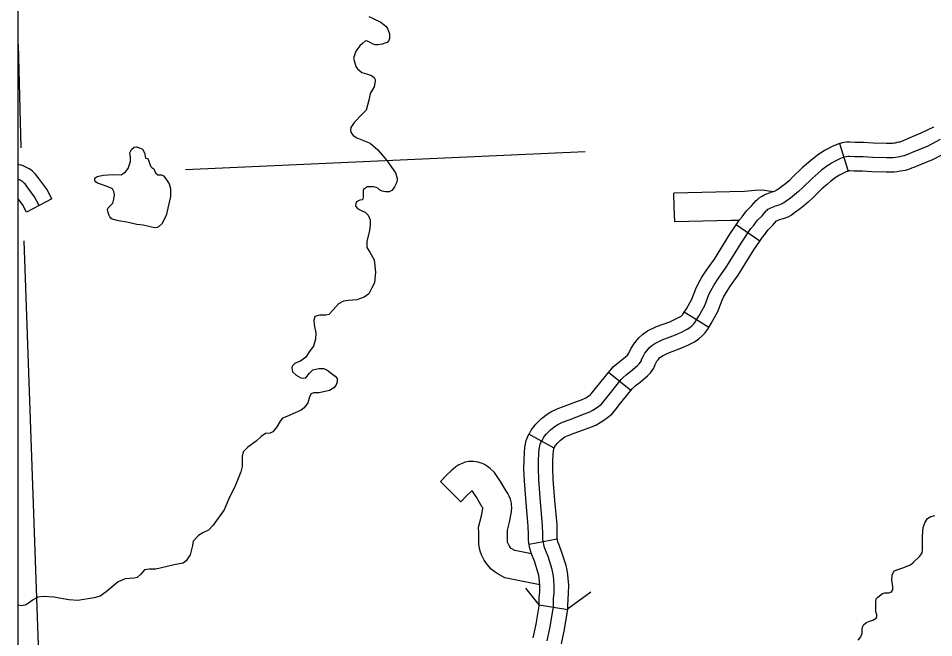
# Model space of a CAD drawing. Extents: x 1720274 to 1751788, y 372074 to 391887.
# Drawn here: x 1729991 to 1730745, y 380014 to 380525 of the extents above; entities that cross this region are included whole.
import ezdxf

# ---------------------------------------------------------------- set-up
doc = ezdxf.new("R2010")
doc.units = 0
for name, color, linetype in [('Level 32', 7, 'Continuous'), ('Level 35', 7, 'Continuous'), ('Level 38', 7, 'Continuous'), ('Level 46', 7, 'Continuous'), ('Level 5', 7, 'Continuous'), ('R_Draft', 7, 'Continuous')]:
    doc.layers.add(name, color=color, linetype=linetype)

msp = doc.modelspace()

# ---------------------------------------------------------------- linework, layer by layer
at = {"layer": 'Level 32'}
for p, q in [((1730667.54, 380421.58), (1730674.51, 380398.93)), ((1730018.33, 380376.2), (1729997.34, 380365.19)), ((1730601.77, 380341.17), (1730582.19, 380354.52)), ((1730559.64, 380269.99), (1730539.54, 380282.54)), ((1730495.53, 380218.08), (1730477.07, 380232.95)), ((1730432.28, 380170.45), (1730411.56, 380181.95)), ((1730434.91, 380095.51), (1730411.63, 380091.08)), ((1730419.94, 380041.13), (1730443.46, 380037.54))]:
    msp.add_line(p, q, dxfattribs=at)
for points in [[(1730745.08, 380435.42), (1730744.81, 380435.25), (1730734.61, 380430.12), (1730723.42, 380425.42), (1730719.89, 380423.94), (1730718.25, 380423.32), (1730717.14, 380422.87), (1730716.42, 380422.7), (1730714.95, 380422.39), (1730713.28, 380422.07), (1730712.29, 380421.9), (1730711.21, 380421.83), (1730709.95, 380421.78), (1730706.16, 380421.73), (1730695.11, 380422.07), (1730687.3, 380422.56), (1730680.4, 380422.62), (1730675.96, 380422.89), (1730673.19, 380422.69), (1730670.78, 380422.39), (1730668.03, 380421.73), (1730667.54, 380421.58)], [(1730667.54, 380421.58), (1730665.58, 380420.97), (1730663.29, 380420.02), (1730660.45, 380418.63), (1730657.8, 380417.37), (1730655.15, 380415.91), (1730653.26, 380414.63), (1730650.41, 380412.91), (1730645.09, 380408.86), (1730641.99, 380406.15), (1730636.8, 380401.66), (1730628.84, 380393.82), (1730625.9, 380390.97), (1730622.9, 380388.54), (1730619.84, 380386.15), (1730616.5, 380383.71), (1730615.24, 380382.81), (1730614.81, 380382.57), (1730613.5, 380382.05), (1730610.49, 380381.2)], [(1730750.55, 380424.88), (1730739.58, 380419.36), (1730728.01, 380414.5), (1730724.29, 380412.94), (1730722.55, 380412.28), (1730720.75, 380411.56), (1730719.01, 380411.14), (1730717.28, 380410.78), (1730715.42, 380410.42), (1730713.68, 380410.12), (1730711.82, 380410), (1730710.26, 380409.94), (1730706.06, 380409.88), (1730694.55, 380410.24), (1730686.88, 380410.72), (1730679.98, 380410.78), (1730676.03, 380411.02), (1730674.35, 380410.9), (1730672.91, 380410.72), (1730671.17, 380410.3), (1730669.61, 380409.82), (1730668.17, 380409.22), (1730665.6, 380407.96), (1730663.2, 380406.82), (1730661.34, 380405.8), (1730659.66, 380404.66), (1730657.08, 380403.09), (1730652.59, 380399.67), (1730649.77, 380397.21), (1730644.85, 380392.95), (1730637.12, 380385.33), (1730633.76, 380382.09), (1730630.28, 380379.27), (1730626.99, 380376.69), (1730623.45, 380374.11), (1730621.53, 380372.73), (1730619.85, 380371.83), (1730617.33, 380370.81), (1730613.68, 380369.79), (1730613.68, 380369.79)], [(1730757.36, 380415.15), (1730756.29, 380414.5), (1730744.54, 380408.59), (1730732.6, 380403.57), (1730728.69, 380401.93), (1730726.86, 380401.24), (1730724.37, 380400.24), (1730721.61, 380399.57), (1730719.6, 380399.16), (1730717.55, 380398.76), (1730715.07, 380398.33), (1730712.43, 380398.16), (1730710.57, 380398.09), (1730705.96, 380398.02), (1730694, 380398.4), (1730686.46, 380398.87), (1730679.57, 380398.93), (1730676.09, 380399.14), (1730675.51, 380399.1), (1730675.04, 380399.04), (1730674.31, 380398.86), (1730674.51, 380398.93)], [(1730018.33, 380376.2), (1730014.2, 380384.07), (1730007.72, 380392.82), (1730007.16, 380393.68), (1730006.1, 380395.07), (1730004.95, 380396.4), (1730003.71, 380397.64), (1730002.39, 380398.8), (1730001, 380399.87), (1729999.54, 380400.84), (1729998.02, 380401.72), (1729996.45, 380402.49), (1729994.82, 380403.15), (1729993.16, 380403.7), (1729991.46, 380404.14), (1729990.7, 380404.29)], [(1730674.51, 380398.93), (1730673.65, 380398.66), (1730673.06, 380398.41), (1730670.74, 380397.28), (1730668.6, 380396.26), (1730667.53, 380395.68), (1730666.06, 380394.68), (1730663.76, 380393.28), (1730660.08, 380390.49), (1730657.55, 380388.27), (1730652.9, 380384.25), (1730645.39, 380376.85), (1730641.62, 380373.21), (1730637.67, 380370), (1730634.13, 380367.24), (1730630.4, 380364.51), (1730627.82, 380362.66), (1730624.89, 380361.09), (1730621.16, 380359.58), (1730617.84, 380358.7)], [(1730007.83, 380370.69), (1730004.13, 380377.75), (1729998.01, 380386.03), (1729997.48, 380386.83), (1729996.89, 380387.6), (1729996.26, 380388.33), (1729995.59, 380389.01), (1729994.86, 380389.64), (1729994.1, 380390.23), (1729993.3, 380390.76), (1729992.47, 380391.24), (1729991.6, 380391.67), (1729990.71, 380392.03), (1729990.7, 380392.03)], [(1729997.34, 380365.19), (1729994.06, 380371.44), (1729990.7, 380375.98)], [(1730582.19, 380354.52), (1730585.01, 380358.66), (1730587.11, 380361.2), (1730588.62, 380363.28), (1730590.82, 380366.21), (1730594.94, 380370.27), (1730598.75, 380374.7), (1730600.12, 380375.88), (1730601.3, 380376.86), (1730603.05, 380378.08), (1730606.05, 380379.59), (1730610.49, 380381.2)], [(1730504.65, 380244.19), (1730505.9, 380246.69), (1730507.15, 380248.78), (1730508.71, 380250.86), (1730510.69, 380253.16), (1730512.88, 380255.14), (1730515.39, 380256.91), (1730521.33, 380259.83), (1730532.17, 380263.8), (1730537.27, 380266.2), (1730541.96, 380268.49), (1730544.15, 380270.06), (1730546.13, 380271.73), (1730547.38, 380272.98), (1730548.22, 380274.13), (1730549.37, 380275.9), (1730551.45, 380279.24), (1730556.45, 380288.21), (1730559.89, 380297.29), (1730561.56, 380300.73), (1730564.27, 380305.22), (1730567.61, 380310.75), (1730574.17, 380319.82), (1730586.89, 380340.38), (1730594.5, 380351.54), (1730596.48, 380353.94), (1730598.15, 380356.23), (1730599.77, 380358.39), (1730603.6, 380362.17), (1730607.15, 380366.29), (1730607.8, 380366.85), (1730608.51, 380367.44), (1730609.12, 380367.87), (1730610.8, 380368.71), (1730613.68, 380369.79)], [(1730539.54, 380282.54), (1730541.24, 380285.27), (1730545.68, 380293.22), (1730549, 380301.98), (1730551.13, 380306.39), (1730554.13, 380311.34), (1730557.72, 380317.29), (1730564.32, 380326.42), (1730576.95, 380346.83), (1730582.19, 380354.52)], [(1730601.77, 380341.17), (1730603.98, 380344.42), (1730605.85, 380346.68), (1730607.68, 380349.19), (1730608.71, 380350.57), (1730612.27, 380354.07), (1730615.48, 380357.8), (1730615.54, 380357.83), (1730617.84, 380358.7)], [(1730559.64, 380269.99), (1730561.66, 380273.21), (1730567.23, 380283.2), (1730570.79, 380292.6), (1730571.99, 380295.07), (1730574.42, 380299.09), (1730577.5, 380304.2), (1730584.02, 380313.22), (1730596.83, 380333.92), (1730601.77, 380341.17)], [(1730477.07, 380232.95), (1730478.61, 380234.86), (1730481, 380237.4), (1730484.05, 380240.06), (1730488.08, 380243.24), (1730492.82, 380247.26), (1730493.38, 380247.85), (1730493.71, 380248.81), (1730495.5, 380252.39), (1730497.3, 380255.39), (1730499.48, 380258.29), (1730502.2, 380261.45), (1730505.45, 380264.4), (1730509.31, 380267.13), (1730516.66, 380270.75), (1730527.6, 380274.75), (1730532.15, 380276.88), (1730535.87, 380278.71), (1730536.88, 380279.42), (1730538.11, 380280.46), (1730538.34, 380280.7), (1730538.44, 380280.83), (1730539.36, 380282.26), (1730539.54, 380282.54)], [(1730495.53, 380218.08), (1730496.5, 380219.29), (1730497.45, 380220.3), (1730499.19, 380221.81), (1730503.09, 380224.89), (1730509.18, 380230.06), (1730511.62, 380232.66), (1730514.48, 380236.4), (1730515.59, 380239.56), (1730516.3, 380240.99), (1730517, 380242.16), (1730517.95, 380243.43), (1730519.19, 380244.86), (1730520.31, 380245.88), (1730521.46, 380246.7), (1730525.99, 380248.92), (1730536.73, 380252.85), (1730542.4, 380255.51), (1730548.06, 380258.28), (1730551.43, 380260.69), (1730554.16, 380262.99), (1730556.43, 380265.26), (1730558, 380267.42), (1730559.37, 380269.55), (1730559.64, 380269.99)], [(1730426.66, 380011.7), (1730429.08, 380023.11), (1730431.27, 380036.47), (1730431.68, 380038.97), (1730431.79, 380041.06), (1730431.89, 380046.48), (1730432.31, 380051.28), (1730432.41, 380057.33), (1730432, 380061.61), (1730431.68, 380064.84), (1730431.27, 380067.76), (1730430.64, 380070.48), (1730427.31, 380081.22), (1730424.7, 380087.69), (1730424.08, 380089.36), (1730423.66, 380091.24), (1730423.24, 380093.43), (1730423.03, 380095.93), (1730422.93, 380099.59), (1730422.82, 380106.78), (1730420.95, 380126.29), (1730419.7, 380144.24), (1730419.28, 380153.63), (1730419.38, 380159.99), (1730419.7, 380166.15), (1730420.01, 380169.59), (1730420.74, 380173.66), (1730421.26, 380175.02), (1730422.3, 380176.89), (1730423.45, 380178.98), (1730424.39, 380180.34), (1730425.95, 380182.21), (1730429.6, 380185.97), (1730433.25, 380188.68), (1730435.33, 380190.04), (1730439.29, 380191.92), (1730444.61, 380193.9), (1730457.43, 380198.7), (1730461.7, 380200.37), (1730464.31, 380201.72), (1730466.5, 380203.18), (1730469.1, 380205.06), (1730471.29, 380206.84), (1730473.48, 380209.55), (1730476.71, 380213.62), (1730487.55, 380227.08), (1730489.22, 380228.85), (1730491.62, 380230.94), (1730495.58, 380234.07), (1730501, 380238.66), (1730502.56, 380240.33), (1730503.92, 380242.1), (1730504.65, 380244.19)], [(1730411.56, 380181.95), (1730411.93, 380182.62), (1730413.36, 380185.22), (1730414.94, 380187.51), (1730417.14, 380190.15), (1730421.76, 380194.91), (1730426.48, 380198.41), (1730429.54, 380200.41), (1730434.68, 380202.84), (1730440.46, 380205), (1730453.2, 380209.77), (1730456.8, 380211.17), (1730458.27, 380211.94), (1730459.74, 380212.92), (1730461.9, 380214.48), (1730462.86, 380215.25), (1730464.23, 380216.95), (1730467.46, 380221.02), (1730477.07, 380232.95)], [(1730432.28, 380170.45), (1730432.68, 380171.16), (1730433.54, 380172.74), (1730433.83, 380173.16), (1730434.77, 380174.28), (1730437.44, 380177.03), (1730440.02, 380178.95), (1730441.13, 380179.67), (1730443.91, 380180.99), (1730448.76, 380182.8), (1730461.66, 380187.63), (1730466.61, 380189.56), (1730470.35, 380191.51), (1730473.25, 380193.45), (1730476.3, 380195.64), (1730479.73, 380198.42), (1730482.73, 380202.14), (1730485.97, 380206.22), (1730495.53, 380218.08)], [(1730411.63, 380091.08), (1730411.48, 380091.83), (1730411.2, 380095.27), (1730411.08, 380099.33), (1730410.98, 380106.13), (1730409.14, 380125.31), (1730407.87, 380143.56), (1730407.43, 380153.46), (1730407.54, 380160.39), (1730407.87, 380166.98), (1730408.26, 380171.17), (1730409.27, 380176.86), (1730410.5, 380180.04), (1730411.56, 380181.96)], [(1730435, 380095.03), (1730434.87, 380096.6), (1730434.78, 380099.84), (1730434.67, 380107.44), (1730432.76, 380127.27), (1730431.53, 380144.91), (1730431.13, 380153.79), (1730431.23, 380159.59), (1730431.52, 380165.31), (1730431.77, 380168.01), (1730432.17, 380170.25), (1730432.28, 380170.45)], [(1730443.46, 380037.54), (1730443.63, 380040.65), (1730443.73, 380045.85), (1730444.15, 380050.67), (1730444.27, 380057.81), (1730443.79, 380062.75), (1730443.45, 380066.25), (1730442.93, 380069.94), (1730442.09, 380073.57), (1730438.48, 380085.2), (1730435.75, 380091.99), (1730435.46, 380092.74), (1730435.27, 380093.63), (1730434.91, 380095.51)], [(1730419.94, 380041.13), (1730420.05, 380047.11), (1730420.47, 380051.9), (1730420.55, 380056.86), (1730420.2, 380060.46), (1730419.92, 380063.44), (1730419.61, 380065.59), (1730419.19, 380067.39), (1730416.13, 380077.25), (1730413.66, 380083.4), (1730412.69, 380085.98), (1730412.05, 380088.85), (1730411.63, 380091.08)], [(1730415.07, 380014.16), (1730417.43, 380025.3), (1730419.58, 380038.4), (1730419.88, 380040.24), (1730419.94, 380041.13)], [(1730438.25, 380009.24), (1730440.73, 380020.92), (1730442.96, 380034.53), (1730443.46, 380037.54)]]:
    msp.add_lwpolyline(points, dxfattribs=at)
at = {"layer": 'Level 35'}
for points in [[(1730279.69, 380526.38), (1730283.15, 380524.9), (1730289.58, 380521.68), (1730293.54, 380518.46), (1730295.02, 380516.48), (1730296.51, 380512.02), (1730296.51, 380510.04), (1730296.51, 380508.31), (1730296.01, 380506.58), (1730294.77, 380505.09), (1730292.05, 380504.1), (1730290.82, 380503.61), (1730287.11, 380503.11), (1730284.88, 380503.11), (1730283.15, 380503.61), (1730281.17, 380504.84), (1730278.45, 380506.08), (1730276.72, 380506.33), (1730274.24, 380504.1), (1730272.26, 380502.37), (1730268.8, 380497.91), (1730267.07, 380491.97), (1730268.8, 380485.28), (1730270.29, 380483.3), (1730273.75, 380480.33), (1730277.71, 380479.09), (1730281.66, 380477.85), (1730283.89, 380476.12), (1730284.88, 380474.39), (1730284.88, 380473.15), (1730283.89, 380468.45), (1730280.67, 380463), (1730279.44, 380457.3), (1730277.46, 380449.13), (1730273.75, 380445.67), (1730267.56, 380438.98), (1730264.84, 380435.02), (1730264.6, 380433.04), (1730264.84, 380431.06), (1730266.57, 380428.33), (1730269.79, 380426.35), (1730280.67, 380421.9), (1730287.11, 380416.45), (1730294.28, 380407.78), (1730301.45, 380397.38), (1730302.94, 380393.18), (1730302.94, 380391.69), (1730302.44, 380389.21), (1730300.71, 380385.99), (1730299.72, 380384.26), (1730298.49, 380383.02), (1730296.26, 380381.79), (1730293.29, 380381.79), (1730290.57, 380382.28), (1730288.34, 380383.52), (1730287.11, 380385), (1730285.62, 380385.5), (1730283.4, 380385.99), (1730280.67, 380385.99), (1730278.2, 380385.99), (1730276.72, 380385), (1730275.48, 380384.26), (1730274.99, 380382.78), (1730274.99, 380380.8), (1730274.99, 380377.33), (1730274.49, 380375.35), (1730272.26, 380374.85), (1730269.54, 380373.61), (1730268.8, 380372.13), (1730268.55, 380370.15), (1730270.29, 380368.17), (1730272.76, 380366.68), (1730276.47, 380364.95), (1730278.94, 380362.72), (1730280.67, 380358.76)], [(1730280.67, 380358.76), (1730280.67, 380354.55), (1730280.18, 380349.84), (1730277.95, 380340.93), (1730277.95, 380335.98), (1730280.43, 380332.02), (1730283.89, 380325.83), (1730285.13, 380315.68), (1730284.14, 380306.76), (1730282.16, 380302.8), (1730279.44, 380297.85), (1730275.73, 380294.88), (1730269.79, 380292.65), (1730262.62, 380292.15), (1730258.66, 380291.66), (1730254.45, 380289.43), (1730250.25, 380284.48), (1730246.54, 380280.76), (1730244.06, 380280.02), (1730239.12, 380280.02), (1730235.16, 380279.03), (1730234.17, 380276.06), (1730234.42, 380272.1), (1730235.9, 380265.66), (1730235.65, 380260.46), (1730233.92, 380254.52), (1730230.46, 380249.81), (1730227.74, 380245.6), (1730223.29, 380242.14), (1730218.83, 380240.65), (1730216.36, 380238.18), (1730216.11, 380236.69), (1730216.61, 380233.47), (1730219.57, 380230.75), (1730223.53, 380228.52), (1730225.76, 380228.27), (1730227.74, 380228.52), (1730230.71, 380232.23), (1730233.43, 380234.96), (1730238.37, 380236.2), (1730242.33, 380236.2), (1730244.31, 380235.45), (1730246.04, 380234.21), (1730248.52, 380232.23), (1730251.73, 380229.76), (1730253.46, 380227.78), (1730253.46, 380224.81), (1730252.47, 380222.08), (1730250.74, 380220.35), (1730247.03, 380218.12), (1730238.62, 380216.14), (1730233.92, 380216.14), (1730231.94, 380215.4), (1730230.71, 380212.67), (1730229.22, 380207.72), (1730226.25, 380203.76), (1730223.78, 380201.78), (1730218.83, 380199.55), (1730211.91, 380196.58), (1730208.44, 380195.09), (1730206.46, 380192.62), (1730203.74, 380188.16), (1730200.53, 380183.95), (1730198.3, 380182.71), (1730194.34, 380182.47), (1730190.88, 380179.99), (1730186.67, 380176.28), (1730179.75, 380171.32), (1730176.04, 380167.36), (1730175.3, 380163.9), (1730175.05, 380157.95), (1730175.05, 380155.23), (1730174.06, 380151.02), (1730169.61, 380139.88), (1730163.92, 380128.24), (1730160.45, 380119.58), (1730151.3, 380106.95), (1730147.34, 380102.74), (1730142.64, 380100.51), (1730139.18, 380098.53), (1730134.73, 380093.82), (1730134.23, 380090.11), (1730132.25, 380082.44), (1730129.04, 380077.48), (1730126.56, 380075.75), (1730119.14, 380074.26), (1730112.22, 380072.53), (1730104.05, 380070.8), (1730098.61, 380070.8), (1730094.65, 380070.06), (1730091.69, 380066.59), (1730088.72, 380063.87), (1730086.24, 380063.37), (1730082.53, 380062.87), (1730078.82, 380062.63), (1730073.13, 380060.15), (1730062.99, 380051.98), (1730058.29, 380048.51), (1730053.1, 380047.03), (1730039.74, 380044.8), (1730032.32, 380045.29)], [(1730694.87, 380028.71), (1730697.69, 380030.32), (1730698.22, 380031.66), (1730698.09, 380033.4), (1730697.42, 380035.54), (1730697.42, 380038.76), (1730697.42, 380041.17), (1730697.42, 380043.45), (1730697.69, 380046.13), (1730699.03, 380047.61), (1730702.78, 380050.69), (1730704.79, 380051.09), (1730708.13, 380051.09), (1730710.01, 380051.63), (1730711.48, 380053.77), (1730711.48, 380056.19), (1730710.68, 380061.95), (1730710.81, 380065.84), (1730711.88, 380068.11), (1730712.69, 380069.32), (1730714.83, 380070.26), (1730719.78, 380071.73), (1730726.08, 380074.28), (1730728.22, 380076.29), (1730733.58, 380081.52), (1730735.45, 380084.07), (1730735.86, 380086.48), (1730735.99, 380097.6), (1730736.53, 380104.98), (1730738, 380109.4), (1730740.01, 380112.48), (1730742.69, 380114.22), (1730745.9, 380114.89)], [(1730032.32, 380045.29), (1730019.95, 380047.52), (1730011.54, 380048.27), (1730006.84, 380047.52), (1730002.88, 380045.29), (1729997.19, 380041.33), (1729993.48, 380040.34), (1729990.7, 380040.94)], [(1730682.78, 380012.14), (1730685.1, 380014.8), (1730686.26, 380017.95), (1730686.26, 380020.45), (1730686.44, 380022.94), (1730687.51, 380025.09), (1730689.65, 380026.83), (1730692.2, 380027.9), (1730694.87, 380028.71)]]:
    msp.add_lwpolyline(points, dxfattribs=at)
msp.add_lwpolyline([(1730112.24, 380392.7), (1730114.97, 380388.39), (1730116.11, 380384.65), (1730116.26, 380378.04), (1730112.67, 380362.38), (1730109.08, 380355.34), (1730106.35, 380352.9), (1730105.2, 380352.33), (1730102.91, 380352.04), (1730093.63, 380354.35), (1730088.49, 380354.8), (1730080.13, 380356.77), (1730073.17, 380358.05), (1730068.12, 380359.21), (1730066.88, 380360.09), (1730066, 380361.24), (1730065.56, 380362.39), (1730065.03, 380364.06), (1730064.59, 380365.74), (1730064.33, 380367.15), (1730064.77, 380368.74), (1730066.71, 380370.68), (1730068.56, 380372.62), (1730069.53, 380375.71), (1730069.97, 380379.24), (1730069.53, 380382.07), (1730068.3, 380384.19), (1730065.21, 380385.79), (1730062.23, 380386.79), (1730059.24, 380387.78), (1730055.83, 380388.92), (1730054.13, 380390.34), (1730053.84, 380391.62), (1730053.84, 380393.05), (1730055.26, 380394.33), (1730056.97, 380394.9), (1730060.66, 380395.46), (1730064.64, 380395.75), (1730068.34, 380396.18), (1730075.53, 380395.92), (1730077.01, 380396.89), (1730079, 380398.45), (1730081.27, 380401.01), (1730083.26, 380406.99), (1730083.26, 380410.4), (1730082.67, 380414.02), (1730083.9, 380416.66), (1730086.28, 380418.69), (1730088.05, 380418.87), (1730090.69, 380418.16), (1730093.16, 380417.02), (1730094.66, 380414.02), (1730095.45, 380409.69), (1730095.63, 380409.51), (1730097.13, 380409.43), (1730097.75, 380408.54), (1730098.36, 380407.04), (1730099.78, 380403.07), (1730100.66, 380401.84), (1730102.48, 380400.74), (1730103.77, 380397.58), (1730105.6, 380395.92), (1730108.65, 380396), (1730110.23, 380395.14)], close=True, dxfattribs=at)
at = {"layer": 'Level 38'}
for points in [[(1730419.94, 380041.13), (1730409.01, 380055.14)], [(1730462.44, 380051.66), (1730443.37, 380037.59)]]:
    msp.add_lwpolyline(points, dxfattribs=at)
at = {"layer": 'Level 46'}
for points in [[(1730613.45, 380381.85), (1730608.97, 380382.45), (1730607.55, 380382.58), (1730605.59, 380382.81), (1730603.03, 380383.09), (1730597.98, 380382.93), (1730589.22, 380382.21), (1730577.2, 380381.79), (1730531.05, 380380.66)], [(1730584.75, 380358.34), (1730577.89, 380358.1), (1730531.63, 380356.97), (1730531.34, 380368.81), (1730531.05, 380380.66)], [(1730413.71, 380083.24), (1730399.83, 380086.12), (1730397.52, 380087.37), (1730397.33, 380087.5), (1730396.89, 380087.84), (1730396.06, 380088.8), (1730395.1, 380090.15), (1730394.32, 380091.74), (1730394.03, 380092.41), (1730393.97, 380092.64), (1730393.9, 380093.15), (1730393.98, 380100.87), (1730393.88, 380102.94), (1730395.51, 380109.54), (1730397.22, 380118), (1730397.33, 380121.98), (1730397.16, 380123.24), (1730397.08, 380125.08), (1730396.3, 380128.32), (1730395.26, 380130.75), (1730394.05, 380133.18), (1730393.05, 380134.62), (1730391.32, 380137.57), (1730388.2, 380142.87), (1730383.04, 380150.38), (1730379.44, 380153.77), (1730377.44, 380155.44), (1730374.98, 380156.9), (1730372.29, 380158.16), (1730369.33, 380159.02), (1730365.77, 380159.46), (1730361.9, 380159.34), (1730358.91, 380158.8), (1730356.38, 380157.94), (1730353.73, 380156.7), (1730351.16, 380155.09), (1730347.39, 380151.81), (1730343.65, 380148.13), (1730338.54, 380142.95)], [(1730420.48, 380057.63), (1730391.61, 380063.62), (1730385.38, 380066.99), (1730383.56, 380068.18), (1730380.5, 380070.56), (1730377.39, 380074.15), (1730374.67, 380077.98), (1730372.74, 380081.91), (1730371.62, 380084.57), (1730370.72, 380087.76), (1730370.18, 380091.63), (1730370.27, 380100.39), (1730370.03, 380105.25), (1730372.39, 380114.73), (1730373.58, 380120.69), (1730373.58, 380120.73), (1730373.53, 380121.14), (1730373.53, 380121.17), (1730373.07, 380121.84), (1730370.88, 380125.58), (1730368.2, 380130.12), (1730364.94, 380134.87), (1730364.5, 380135.28), (1730363.51, 380134.42), (1730360.4, 380131.35), (1730355.39, 380126.29), (1730346.96, 380134.62), (1730338.54, 380142.95)]]:
    msp.add_lwpolyline(points, dxfattribs=at)
at = {"layer": 'Level 5'}
for points in [[(1729990.7, 380503.4), (1729992.79, 380418.07)], [(1730128.35, 380400.3), (1730457.75, 380415.19)], [(1729995.26, 380341.32), (1730020.33, 379635.68)]]:
    msp.add_lwpolyline(points, dxfattribs=at)
at = {"layer": 'R_Draft'}
msp.add_lwpolyline([(1729990.7, 381816.11), (1741847.55, 381816.11), (1741847.55, 374371.32), (1729990.7, 374371.32)], close=True, dxfattribs=at)

doc.saveas('drawing.dxf')
